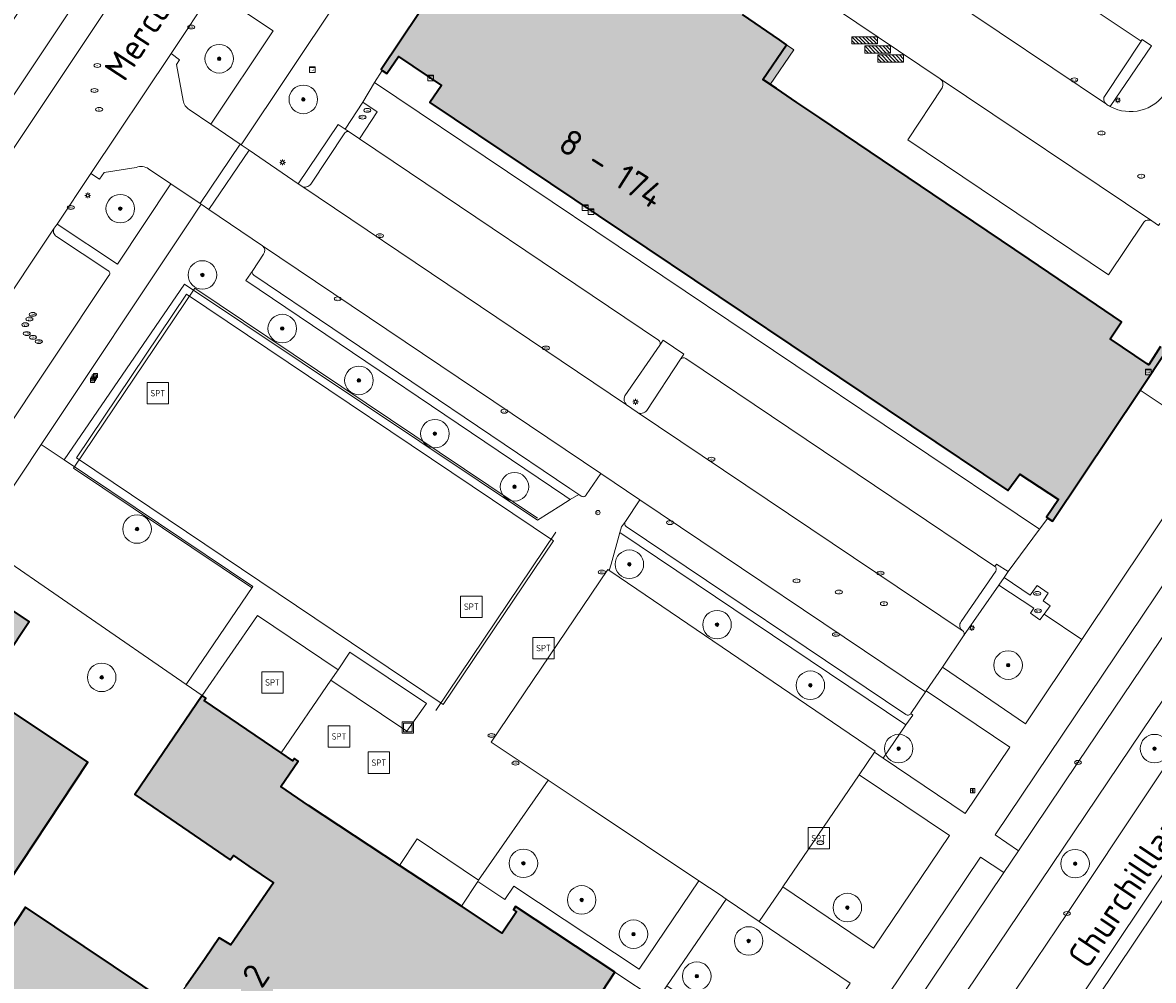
# Model space of a CAD drawing. Header units: metres. Extents: x 125349 to 128236, y 501602 to 503797.
# Tile 294 of 656: x 126323 to 126402, y 502109 to 502177. Entities that reach past the tile are written whole.
import ezdxf
from ezdxf.enums import TextEntityAlignment as Align

# ---------------------------------------------------------------- set-up
doc = ezdxf.new("R2010")
doc.units = ezdxf.units.M
doc.layers.get('0').update_dxf_attribs({"linetype": 'CONTINUOUS'})
for name, color, linetype, lineweight in [('B-WE-GR-BEPLANTING_CULTUUR_BODEMBEDEKKER-GV', 90, 'CONTINUOUS', 18), ('B-WE-GR-BEPLANTING_CULTUUR_BOSPLANTSOEN-GV', 90, 'CONTINUOUS', 18), ('B-WE-GR-BEPLANTING_CULTUUR_HEESTERS-GV', 90, 'CONTINUOUS', 18), ('B-WE-GR-BOOM-S-500', 90, 'CONTINUOUS', 18), ('B-WE-GR-GROENVOORZIENING-GV', 80, 'CONTINUOUS', 18), ('B-WE-IE-MEUBILAIR-S', 7, 'CONTINUOUS', 18), ('B-WE-IE-MEUBILAIR_WEGMEUBILAIR-S', 7, 'CONTINUOUS', 18), ('B-WE-IE-MEUBILAIR_WEGMEUBILAIR_AFVALBAK-S', 7, 'CONTINUOUS', 18), ('B-WE-IE-TERREINAFSCHEIDING_KUNSTMATIG_HEKWERK-G', 20, 'IE-TERREINAFSCHEIDING_KUNSTMATIG-SO', 18), ('B-WE-OG-BEBOUWING-GV', 7, 'CONTINUOUS', 35), ('B-WE-OG-BEBOUWING-T18', 10, 'CONTINUOUS', 18), ('B-WE-OG-BEBOUWING_LUIFEL-GV', 7, 'CONTINUOUS', 18), ('B-WE-OG-TERREIN_ERF-GV', 7, 'CONTINUOUS', 18), ('B-WE-OG-TOPOGRAFIE-T18', 10, 'CONTINUOUS', 18), ('B-WE-VH-GESLOTENVERHARDING-GV', 10, 'CONTINUOUS', 18), ('B-WE-VH-GESLOTENVERHARDING_ASFALT-GV', 10, 'CONTINUOUS', 18), ('B-WE-VH-GESLOTENVERHARDING_KUNSTSTOF-GV', 10, 'CONTINUOUS', 18), ('B-WE-VH-OPENVERHARDING-GV', 90, 'CONTINUOUS', 18), ('B-WE-VH-OPENVERHARDING_BETONSTRAATSTEEN-GV', 90, 'CONTINUOUS', 18), ('B-WE-VH-OPENVERHARDING_SIERBESTRATING-GV', 90, 'CONTINUOUS', 18), ('B-WE-VH-OPENVERHARDING_TEGEL-GV', 90, 'CONTINUOUS', 18)]:
    doc.layers.add(name, color=color, linetype=linetype, lineweight=lineweight)
doc.layers.add('B-WE-OG-BEBOUWING-V', color=7, linetype='CONTINUOUS', lineweight=18, true_color=0xcc646e)
doc.layers.add('B-WE-OG-BEBOUWING_LUIFEL-V', color=7, linetype='CONTINUOUS', lineweight=18, true_color=0xcc646e)
doc.styles.add('NLCS-ISO', font='NLCS-ISO.ttf')
doc.styles.add('NLCS-ISO-M1000-T18', font='NLCS-ISO.ttf', dxfattribs={"height": 1.8})
doc.linetypes.add('IE-TERREINAFSCHEIDING_KUNSTMATIG-SO', pattern='A,4,[82,NLCS.SHX,S=0.75,R=90,X=0,Y=0],4,-2', length=10)

# ---------------------------------------------------------------- blocks, each defined once
blk = doc.blocks.new('SIE-WEG_AFVALBAK-SO')
at = {"color": 0, "linetype": 'ByBlock', "lineweight": 18}
for points in [[(-2, -2), (2, -2), (2, 2), (-2, 2)], [(-1.5, -1.5), (1.5, -1.5), (1.5, 1.5), (-1.5, 1.5)]]:
    blk.add_lwpolyline(points, close=True, dxfattribs=at)
blk = doc.blocks.new('SIE-MEUBILAIR_BORD_LOCATIEPAAL-SO')
blk.add_lwpolyline([(-0.75, -0.75), (0.75, -0.75), (0.75, 0.75), (-0.75, 0.75)], close=True)
at = {"style": 'NLCS-ISO'}
blk.add_text('lp', height=0.75, dxfattribs=at).set_placement((0.01, 0.12), align=Align.MIDDLE_CENTER)
blk = doc.blocks.new('SIE-MEUBILAIR_BORD_INFORMATIE-SO')
h = blk.add_hatch(color=256)
h.dxf.hatch_style = 1
h.paths.add_polyline_path([(0.13, 0.2), (-0.33, 0.2), (-0.33, 0.08), (-0.13, 0.08), (-0.13, -0.65), (0.13, -0.65)])
h = blk.add_hatch(color=256)
h.dxf.hatch_style = 1
edge = h.paths.add_edge_path()
edge.add_arc((0, 0.5), 0.149, 0, 360)
for points in [[(-0.75, -0.75), (0.75, -0.75), (0.75, 0.75), (-0.75, 0.75)], [(0.13, 0.2), (-0.33, 0.2), (-0.33, 0.08), (-0.13, 0.08), (-0.13, -0.65), (0.13, -0.65)]]:
    blk.add_lwpolyline(points, close=True)
blk.add_circle((0, 0.5), 0.149)
blk = doc.blocks.new('SIE-MEUBILAIR_KAST_CAI-SO')
for points in [[(-1, 1), (1, 1), (1, 0.84), (-1, 0.84)], [(-1, 0.76), (1, 0.76), (1, -1), (-1, -1)]]:
    blk.add_lwpolyline(points, close=True)
at = {"style": 'NLCS-ISO'}
blk.add_text('cai', height=0.75, dxfattribs=at).set_placement((0, 0), align=Align.MIDDLE_CENTER)
blk = doc.blocks.new('SIE-MEUBILAIR_PAAL_LICHTMAST-SO')
for points in [[(-0.62, 0), (-1, 0)], [(-0.71, 0.71), (-0.44, 0.44)], [(0, 1), (0, 0.62)], [(0.44, 0.44), (0.71, 0.71)], [(1, 0), (0.62, 0)], [(-0.71, -0.71), (-0.44, -0.44)], [(0, -0.62), (0, -1)], [(0.44, -0.44), (0.71, -0.71)]]:
    blk.add_lwpolyline(points)
blk.add_circle((0, 0), 0.5)
blk = doc.blocks.new('SIE-MEUBILAIR_PAAL_AFSLUITPAAL-SO')
blk.add_circle((0, 0), 0.75)
at = {"style": 'NLCS-ISO'}
blk.add_text('af', height=0.75, dxfattribs=at).set_placement((0, 0.05), align=Align.MIDDLE_CENTER)
blk = doc.blocks.new('SIE-MEUBILAIR_PUT_KOLK-SO')
blk.add_ellipse((0, 0), major_axis=(1.25, 0), ratio=0.54)
at = {"style": 'NLCS-ISO'}
blk.add_text('klk', height=0.75, dxfattribs=at).set_placement((0.03, 0), align=Align.MIDDLE_CENTER)
blk = doc.blocks.new('SIE-MEUBILAIR_PUT_GASPUT-SO')
blk.add_ellipse((0, 0), major_axis=(1.25, 0), ratio=0.54)
at = {"style": 'NLCS-ISO'}
blk.add_text('gas ', height=0.75, dxfattribs=at).set_placement((0.53, 0.16), align=Align.MIDDLE_CENTER)
blk = doc.blocks.new('SIE-MEUBILAIR_PUT_BRANDSTOFPUT-SO')
blk.add_ellipse((0, 0), major_axis=(1.25, 0), ratio=0.54)
at = {"style": 'NLCS-ISO'}
blk.add_text('brs', height=0.75, dxfattribs=at).set_placement((0.03, 0), align=Align.MIDDLE_CENTER)
blk = doc.blocks.new('SIE-MEUBILAIR_PUT_RIOOLPUT-SO')
blk.add_ellipse((0, 0), major_axis=(1.25, 0), ratio=0.54)
at = {"style": 'NLCS-ISO'}
blk.add_text('ri', height=0.75, dxfattribs=at).set_placement((-0.04, 0.07), align=Align.MIDDLE_CENTER)
blk = doc.blocks.new('SIE-MEUBILAIR_PUT_DRAINAGEPUT-SO')
blk.add_ellipse((0, 0), major_axis=(1.25, 0), ratio=0.54)
at = {"style": 'NLCS-ISO'}
blk.add_text('dr', height=0.75, dxfattribs=at).set_placement((0.03, 0), align=Align.MIDDLE_CENTER)
blk = doc.blocks.new('SIE-WEG_FIETSREK-SO')
for p, q in [((-4.5, 1.25), (-2, -1.25)), ((-4.5, 0), (-3.25, -1.25)), ((-3.25, 1.25), (-0.75, -1.25)), ((-2, 1.25), (0.5, -1.25)), ((-0.75, 1.25), (1.75, -1.25)), ((0.5, 1.25), (3, -1.25)), ((1.76, 1.25), (4.26, -1.25)), ((3.01, 1.25), (4.5, -0.24)), ((4.26, 1.25), (4.5, 1.01))]:
    blk.add_line(p, q)
at = {"flags": 128}
blk.add_lwpolyline([(4.51, -1.25), (-4.51, -1.25), (-4.51, 1.25), (4.51, 1.25), (4.51, -1.25)], close=True, dxfattribs=at)
blk = doc.blocks.new('SIE-WEG_SPEELTOESTEL-SO')
at = {"flags": 128}
blk.add_lwpolyline([(-3.75, -3.75), (3.75, -3.75), (3.75, 3.75), (-3.75, 3.75)], close=True, dxfattribs=at)
at = {"style": 'NLCS-ISO'}
blk.add_text('SPT', height=2.25, dxfattribs=at).set_placement((0, 0), align=Align.MIDDLE_CENTER)
blk = doc.blocks.new('SGR-BOOM_01-SO')
at = {"linetype": 'ByBlock', "lineweight": 18}
h = blk.add_hatch(color=0, dxfattribs=at)
h.dxf.hatch_style = 1
edge = h.paths.add_edge_path()
edge.add_arc((0, 0), 0.25, 0, 360)
at = {"color": 0, "linetype": 'ByBlock', "lineweight": 18}
for radius in [2, 0.25]:
    blk.add_circle((0, 0), radius, dxfattribs=at)

msp = doc.modelspace()

# ---------------------------------------------------------------- hatches: boundary and pattern name
at = {"layer": 'B-WE-OG-BEBOUWING-V'}
for points in [[(126348.39, 502173.071), (126349.193, 502174.269), (126352.21, 502172.245), (126351.407, 502171.047), (126391.926, 502143.841), (126392.779, 502144.989), (126395.484, 502143.223), (126394.641, 502141.963), (126394.722, 502141.909), (126395.052, 502141.688), (126401.197, 502150.871), (126403.054, 502153.648), (126402.755, 502153.854), (126402.643, 502153.931), (126401.809, 502152.662), (126401.701, 502152.717), (126399.106, 502154.474), (126399.909, 502155.672), (126398.139, 502156.867), (126393.42, 502160.053), (126390.478, 502162.04), (126386.659, 502164.618), (126378.735, 502169.968), (126377.13, 502171.052), (126375.7, 502172.018), (126374.753, 502172.657), (126376.42, 502175.092), (126375.918, 502175.434), (126373.316, 502177.208), (126372.824, 502177.543), (126373.477, 502178.541), (126370.583, 502180.448), (126370.45, 502180.536), (126369.784, 502179.548), (126369.238, 502179.916), (126363.977, 502183.468), (126362.239, 502180.906), (126361.464, 502181.424), (126360.212, 502182.261), (126359.44, 502182.777), (126358.587, 502181.579), (126355.643, 502183.637), (126355.546, 502183.702), (126356.409, 502185.028), (126356.222, 502185.15), (126355.99, 502185.301), (126347.978, 502173.347), (126348.063, 502173.29)], [(126318.391, 502137.902), (126302.019, 502113.264), (126316.867, 502103.604), (126320.05, 502108.355), (126312.647, 502113.315), (126315.911, 502118.229), (126320.867, 502114.938), (126327.411, 502124.792), (126320.004, 502129.717), (126323.297, 502134.648)], [(126340.972, 502125.443), (126335.585, 502129.115), (126335.703, 502129.289), (126335.439, 502129.469), (126330.712, 502122.535), (126337.408, 502117.945), (126337.629, 502118.247), (126338.703, 502117.515), (126340.447, 502116.326), (126337.438, 502111.979), (126336.639, 502112.481), (126335.635, 502111.034), (126334.28, 502109.087), (126333.326, 502107.74), (126323.046, 502114.642), (126319.29, 502108.944), (126320.748, 502107.958), (126317.111, 502102.46), (126317.083, 502102.418), (126331.633, 502092.743), (126332.687, 502094.29), (126345.362, 502085.757), (126349.73, 502092.297), (126347.984, 502093.451), (126352.101, 502099.391), (126355.793, 502096.977), (126364.365, 502110.085), (126357.416, 502114.677), (126357.263, 502114.45), (126357.487, 502114.299), (126356.481, 502112.807), (126353.618, 502114.694), (126349.275, 502117.556), (126342.884, 502121.767), (126340.951, 502123.085), (126342.173, 502124.878), (126341.909, 502125.059), (126341.79, 502124.885)]]:
    msp.add_hatch(color=256, dxfattribs=at).paths.add_polyline_path(points)
at = {"layer": 'B-WE-OG-BEBOUWING_LUIFEL-V'}
msp.add_hatch(color=256, dxfattribs=at).paths.add_polyline_path([(126376.42, 502175.092), (126374.753, 502172.657), (126375.266, 502172.311), (126376.92, 502174.732)])

# ---------------------------------------------------------------- linework, layer by layer
at = {"layer": 'B-WE-GR-BEPLANTING_CULTUUR_BODEMBEDEKKER-GV', "flags": 128}
for points in [[(126335.9, 502163.55), (126335.373, 502163.907), (126334.367, 502162.397), (126324.156, 502147.076), (126325.77, 502145.991), (126334.189, 502158.3), (126358.946, 502141.773), (126360.584, 502142.792), (126361.245, 502143.203), (126360.865, 502143.459), (126338.489, 502158.57), (126338.99, 502159.278)], [(126339.675, 502160.99), (126335.9, 502163.55)], [(126338.99, 502159.278), (126339.743, 502160.406)]]:
    msp.add_lwpolyline(points, dxfattribs=at)
at = {"layer": 'B-WE-GR-BEPLANTING_CULTUUR_BODEMBEDEKKER-GV'}
msp.add_lwpolyline([(126339.743, 502160.406, 0.400834), (126339.675, 502160.99)], format="xyb", dxfattribs=at)
at = {"layer": 'B-WE-GR-BEPLANTING_CULTUUR_BODEMBEDEKKER-GV', "flags": 128}
for points in [[(126334.319, 502130.24), (126338.993, 502137.101), (126325.77, 502145.991), (126324.156, 502147.076), (126319.657, 502140.326)], [(126383.178, 502125.083), (126388.926, 502121.195), (126392.057, 502125.853), (126386.212, 502129.804), (126386.162, 502129.731), (126385.122, 502128.207), (126385.261, 502128.103), (126384.783, 502127.41)]]:
    msp.add_lwpolyline(points, close=True, dxfattribs=at)
at = {"layer": 'B-WE-GR-BEPLANTING_CULTUUR_BOSPLANTSOEN-GV', "flags": 128}
for points in [[(126348.063, 502173.29), (126347.978, 502173.347), (126355.99, 502185.301), (126356.222, 502185.15), (126358.306, 502188.2), (126358.819, 502188.952), (126358.137, 502189.413), (126354.168, 502192.094), (126351.771, 502188.463), (126338.171, 502168.071), (126338.722, 502167.696), (126342.17, 502165.35), (126344.965, 502169.501), (126345.468, 502169.173), (126346.699, 502171.063), (126347.52, 502172.452)], [(126394.722, 502141.909), (126394.155, 502141.14), (126391.957, 502138.16), (126391.664, 502137.736), (126393.502, 502136.506), (126393.981, 502137.194), (126394.757, 502136.641), (126394.405, 502136.118), (126394.908, 502135.758), (126394.474, 502135.175), (126397.127, 502133.401), (126406.475, 502147.379), (126401.197, 502150.871), (126395.052, 502141.688)]]:
    msp.add_lwpolyline(points, close=True, dxfattribs=at)
at = {"layer": 'B-WE-GR-BEPLANTING_CULTUUR_HEESTERS-GV', "flags": 128}
for points in [[(126447.95, 502200.691), (126434.624, 502180.755), (126415.464, 502147.949), (126393.456, 502115.263), (126360.377, 502066.195), (126362.783, 502064.57), (126363.826, 502066.148), (126380.158, 502090.545), (126396.08, 502114.188), (126407.456, 502131.249), (126417.577, 502146.526), (126418.203, 502147.588), (126426.492, 502161.868), (126434.263, 502175.289), (126436.4, 502178.944), (126443.244, 502189.206), (126451.857, 502202.045), (126453.235, 502204.095), (126450.874, 502205.702)], [(126407.708, 502178.781), (126405.108, 502180.151), (126399.131, 502181.833), (126396.096, 502181.983), (126393.977, 502180.238), (126401.277, 502175.345), (126401.353, 502175.463), (126401.998, 502175.012), (126399.105, 502170.762)], [(126330.809, 502166.499), (126328.561, 502166.146), (126328.242, 502165.681), (126327.63, 502166.064), (126325.258, 502162.52)], [(126333.24, 502165.354), (126331.679, 502166.401)], [(126325.258, 502162.52), (126329.507, 502159.707), (126333.24, 502165.354)], [(126391.654, 502117.061), (126390.009, 502118.132), (126362.742, 502077.53), (126359.921, 502071.095)], [(126360.328, 502070.465), (126363.861, 502075.715), (126374.541, 502091.657), (126385.566, 502108.014), (126391.654, 502117.061)]]:
    msp.add_lwpolyline(points, dxfattribs=at)
for points in [[(126348.39, 502173.071), (126348.063, 502173.29), (126347.52, 502172.452), (126394.155, 502141.14), (126394.722, 502141.909), (126394.641, 502141.963), (126395.484, 502143.223), (126392.779, 502144.989), (126391.926, 502143.841), (126351.407, 502171.047), (126352.21, 502172.245), (126349.193, 502174.269)], [(126414.274, 502150.853), (126412.657, 502151.851), (126391.05, 502119.698), (126392.68, 502118.586), (126396.847, 502124.779), (126407.697, 502140.872), (126413.366, 502149.3)], [(126383.178, 502125.083), (126384.783, 502127.41), (126364.718, 502140.891), (126364.104, 502138.667), (126363.979, 502138.231), (126363.983, 502138.228), (126364.081, 502138.161), (126382.624, 502125.564), (126382.574, 502125.491)], [(126394.474, 502135.175), (126394.18, 502134.781), (126393.516, 502135.245), (126393.742, 502135.598), (126391.296, 502137.205), (126388.831, 502133.644), (126387.336, 502131.453), (126393.171, 502127.486), (126397.127, 502133.401)], [(126344.96, 502131.269), (126344.464, 502130.548), (126349.794, 502126.973), (126351.176, 502128.92), (126345.791, 502132.515)], [(126376.152, 502116.065), (126382.503, 502111.745), (126387.837, 502119.657), (126381.5, 502123.914)], [(126368.019, 502109.112), (126372.421, 502106.18), (126371.561, 502104.932), (126372.568, 502106.387), (126376.962, 502103.469), (126380.879, 502109.309), (126374.49, 502113.634), (126372.172, 502115.202)]]:
    msp.add_lwpolyline(points, close=True, dxfattribs=at)
at = {"layer": 'B-WE-GR-BEPLANTING_CULTUUR_HEESTERS-GV'}
for points in [[(126399.105, 502170.762, 0.390423), (126403.011, 502171.761)], [(126331.679, 502166.401, 0.223007), (126330.809, 502166.499)]]:
    msp.add_lwpolyline(points, format="xyb", dxfattribs=at)
at = {"layer": 'B-WE-GR-GROENVOORZIENING-GV', "flags": 128}
for points in [[(126336.05, 502169.514), (126340.414, 502176.07), (126336.181, 502178.887), (126333.262, 502174.476)], [(126333.262, 502174.476), (126333.842, 502174.036), (126333.641, 502173.713), (126334.107, 502171.179)], [(126394.155, 502141.14), (126347.52, 502172.452), (126346.699, 502171.063), (126347.695, 502170.392), (126346.466, 502168.507)], [(126334.53, 502170.548), (126336.05, 502169.514)], [(126346.466, 502168.507), (126367.433, 502154.387)], [(126367.519, 502154.026), (126367.764, 502154.371), (126369.213, 502153.402), (126368.979, 502153.043)], [(126369.352, 502153.104), (126391.017, 502138.525), (126391.14, 502138.685), (126391.957, 502138.16), (126394.155, 502141.14)]]:
    msp.add_lwpolyline(points, dxfattribs=at)
at = {"layer": 'B-WE-GR-GROENVOORZIENING-GV'}
for points in [[(126334.107, 502171.179, 0.220153), (126334.53, 502170.548)], [(126367.433, 502154.387, -0.387592), (126367.519, 502154.026)], [(126368.979, 502153.043, -0.372769), (126369.352, 502153.104)]]:
    msp.add_lwpolyline(points, format="xyb", dxfattribs=at)
at = {"layer": 'B-WE-GR-GROENVOORZIENING-GV', "flags": 128}
for points in [[(126402.755, 502153.854), (126403.054, 502153.648), (126401.197, 502150.871), (126406.475, 502147.379), (126410.452, 502153.326), (126404.919, 502156.987)], [(126354.812, 502116.52), (126354.754, 502116.436), (126356.665, 502115.173), (126357.299, 502116.113), (126366.077, 502110.289), (126370.257, 502116.484), (126362.714, 502121.515), (126359.698, 502123.537)]]:
    msp.add_lwpolyline(points, close=True, dxfattribs=at)
at = {"layer": 'B-WE-IE-TERREINAFSCHEIDING_KUNSTMATIG_HEKWERK-G', "flags": 128}
for points in [[(126326.418, 502145.418), (126334.923, 502158.024)], [(126334.923, 502158.024), (126358.939, 502141.909)], [(126338.891, 502137.04), (126326.418, 502145.418)], [(126360.237, 502140.923), (126351.809, 502128.425)]]:
    msp.add_lwpolyline(points, dxfattribs=at)
at = {"layer": 'B-WE-OG-BEBOUWING-GV', "flags": 128}
for points in [[(126355.99, 502185.301), (126347.978, 502173.347), (126348.063, 502173.29), (126348.39, 502173.071), (126349.193, 502174.269), (126352.21, 502172.245), (126351.407, 502171.047), (126391.926, 502143.841), (126392.779, 502144.989), (126395.484, 502143.223), (126394.641, 502141.963), (126394.722, 502141.909), (126395.052, 502141.688), (126401.197, 502150.871), (126403.054, 502153.648)], [(126402.643, 502153.931), (126401.809, 502152.662), (126401.701, 502152.717), (126399.106, 502154.474), (126399.909, 502155.672), (126398.139, 502156.867), (126393.42, 502160.053), (126390.478, 502162.04), (126386.659, 502164.618), (126378.735, 502169.968), (126377.13, 502171.052), (126375.7, 502172.018), (126374.753, 502172.657), (126376.42, 502175.092), (126375.918, 502175.434), (126373.316, 502177.208)], [(126355.793, 502096.977), (126364.365, 502110.085), (126357.416, 502114.677), (126357.263, 502114.45), (126357.487, 502114.299), (126356.481, 502112.807), (126353.618, 502114.694), (126349.275, 502117.556), (126342.884, 502121.767), (126340.951, 502123.085), (126342.173, 502124.878), (126341.909, 502125.059), (126341.79, 502124.885), (126340.972, 502125.443), (126335.585, 502129.115), (126335.703, 502129.289), (126335.439, 502129.469), (126330.712, 502122.535), (126337.408, 502117.945), (126337.629, 502118.247), (126338.703, 502117.515), (126340.447, 502116.326), (126337.438, 502111.979), (126336.639, 502112.481), (126335.635, 502111.034), (126334.28, 502109.087)], [(126333.326, 502107.74), (126323.046, 502114.642), (126319.29, 502108.944)]]:
    msp.add_lwpolyline(points, dxfattribs=at)
msp.add_lwpolyline([(126318.391, 502137.902), (126302.019, 502113.264), (126316.867, 502103.604), (126320.05, 502108.355), (126312.647, 502113.315), (126315.911, 502118.229), (126320.867, 502114.938), (126327.411, 502124.792), (126320.004, 502129.717), (126323.297, 502134.648)], close=True, dxfattribs=at)
at = {"layer": 'B-WE-OG-BEBOUWING_LUIFEL-GV', "flags": 128}
msp.add_lwpolyline([(126376.42, 502175.092), (126374.753, 502172.657), (126375.266, 502172.311), (126376.92, 502174.732)], close=True, dxfattribs=at)
at = {"layer": 'B-WE-OG-TERREIN_ERF-GV', "flags": 128}
for points in [[(126317.111, 502102.46), (126320.748, 502107.958), (126319.29, 502108.944), (126323.046, 502114.642), (126333.326, 502107.74), (126334.28, 502109.087), (126335.635, 502111.034), (126336.639, 502112.481), (126337.438, 502111.979), (126340.447, 502116.326), (126338.703, 502117.515), (126337.629, 502118.247), (126337.408, 502117.945), (126330.712, 502122.535), (126335.439, 502129.469), (126334.319, 502130.24), (126319.657, 502140.326), (126319.322, 502140.557), (126301.103, 502113.137), (126301.353, 502112.97)], [(126318.391, 502137.902), (126323.297, 502134.648), (126320.004, 502129.717), (126327.411, 502124.792), (126320.867, 502114.938), (126315.911, 502118.229), (126312.647, 502113.315), (126320.05, 502108.355), (126316.867, 502103.604), (126302.019, 502113.264)], [(126330.485, 502090.472), (126348.894, 502077.867), (126351.632, 502075.992), (126371.561, 502104.932), (126372.421, 502106.18), (126368.019, 502109.112), (126367.341, 502108.118), (126364.365, 502110.085), (126355.793, 502096.977), (126352.101, 502099.391), (126347.984, 502093.451), (126349.73, 502092.297), (126345.362, 502085.757), (126332.687, 502094.29), (126331.633, 502092.743)]]:
    msp.add_lwpolyline(points, close=True, dxfattribs=at)
at = {"layer": 'B-WE-VH-GESLOTENVERHARDING-GV', "flags": 128}
msp.add_lwpolyline([(126344.464, 502130.548), (126344.96, 502131.269), (126339.324, 502135.069), (126335.439, 502129.469), (126335.703, 502129.289), (126335.585, 502129.115), (126340.972, 502125.443)], close=True, dxfattribs=at)
at = {"layer": 'B-WE-VH-GESLOTENVERHARDING_ASFALT-GV', "flags": 128}
for points in [[(126456.108, 502208.371), (126453.235, 502204.095), (126451.857, 502202.045), (126443.244, 502189.206), (126436.4, 502178.944), (126434.263, 502175.289), (126426.492, 502161.868), (126418.203, 502147.588), (126417.577, 502146.526), (126407.456, 502131.249), (126396.08, 502114.188), (126380.158, 502090.545), (126363.826, 502066.148), (126362.783, 502064.57), (126360.263, 502060.76), (126358.691, 502058.382), (126354.437, 502051.953)], [(126466.214, 502202.185), (126465.331, 502202.407), (126464.815, 502202.564), (126464.464, 502202.677), (126464.339, 502202.721), (126463.85, 502202.898), (126463.654, 502202.973), (126463.317, 502203.111), (126462.893, 502203.297), (126462.839, 502203.319), (126462.356, 502203.53), (126462.043, 502203.706), (126461.817, 502203.378), (126459.465, 502199.889), (126442.717, 502174.96), (126436.018, 502165.02), (126435.73, 502164.592), (126414.421, 502132.972), (126406.277, 502120.33), (126384.69, 502088.125)], [(126446.408, 502202.896), (126438.917, 502191.694), (126432.544, 502182.125), (126427.727, 502173.888), (126426.975, 502172.599), (126418.096, 502157.388), (126415.754, 502153.383), (126414.274, 502150.853), (126413.366, 502149.3), (126407.697, 502140.872), (126396.847, 502124.779), (126392.68, 502118.586)], [(126393.456, 502115.263), (126415.464, 502147.949), (126434.624, 502180.755), (126447.95, 502200.691)], [(126420.316, 502143.376), (126414.145, 502134.27), (126413.571, 502133.428), (126405.403, 502120.848), (126391.462, 502100.009), (126371.266, 502070.095), (126365.78, 502062.421), (126367.392, 502061.263), (126367.662, 502061.677), (126371.176, 502067.868), (126384.69, 502088.125), (126406.277, 502120.33), (126414.421, 502132.972), (126435.73, 502164.592), (126433.517, 502166.045)], [(126365.78, 502062.421), (126371.266, 502070.095), (126391.462, 502100.009), (126405.403, 502120.848), (126413.571, 502133.428), (126414.145, 502134.27), (126420.316, 502143.376)], [(126392.68, 502118.586), (126391.654, 502117.061), (126385.566, 502108.014), (126374.541, 502091.657), (126363.861, 502075.715), (126360.328, 502070.465), (126356.477, 502064.742), (126352.558, 502054.007), (126345.431, 502043.245), (126347.685, 502041.749), (126354.437, 502051.953)], [(126358.306, 502063.123), (126360.377, 502066.195), (126393.456, 502115.263)]]:
    msp.add_lwpolyline(points, dxfattribs=at)
msp.add_lwpolyline([(126363.979, 502138.231), (126363.87, 502138.304), (126355.7, 502126.203), (126359.557, 502123.632), (126359.57, 502123.623), (126359.698, 502123.537), (126362.714, 502121.515), (126370.257, 502116.484), (126371.746, 502115.491), (126372.172, 502115.202), (126374.49, 502113.634), (126376.072, 502115.947), (126376.152, 502116.065), (126381.5, 502123.914), (126382.574, 502125.491), (126382.624, 502125.564), (126364.081, 502138.161), (126363.983, 502138.228)], close=True, dxfattribs=at)
at = {"layer": 'B-WE-VH-GESLOTENVERHARDING_KUNSTSTOF-GV', "flags": 128}
msp.add_lwpolyline([(126352.344, 502128.849), (126360.067, 502140.322), (126334.339, 502157.606), (126326.628, 502146.136)], close=True, dxfattribs=at)
at = {"layer": 'B-WE-VH-OPENVERHARDING-GV', "flags": 128}
for points in [[(126296.213, 502128.898), (126296.744, 502129.722), (126296.923, 502130), (126296.295, 502132.761), (126302.332, 502141.782), (126305.173, 502142.29), (126307.735, 502146.148), (126307.125, 502148.961), (126346.732, 502208.364), (126349.576, 502208.871), (126352.955, 502213.937), (126353.604, 502214.91), (126349.351, 502217.555), (126343.348, 502208.565), (126303.24, 502148.501), (126302.415, 502147.234), (126298.395, 502141.083), (126298.479, 502141.006), (126291.68, 502130.865), (126295.817, 502128.453)], [(126369.477, 502206.303), (126359.47, 502191.345), (126387.195, 502172.704), (126402.028, 502162.739)], [(126336.34, 502179.128), (126336.181, 502178.887), (126340.414, 502176.07), (126336.05, 502169.514), (126338.092, 502168.125), (126338.171, 502168.071), (126351.771, 502188.463), (126354.168, 502192.094), (126358.137, 502189.413), (126359.43, 502191.291)], [(126387.195, 502172.704), (126359.47, 502191.345), (126359.43, 502191.291), (126358.137, 502189.413), (126358.819, 502188.952), (126358.306, 502188.2), (126356.222, 502185.15)], [(126398.839, 502170.924), (126380.022, 502183.559), (126379.524, 502183.914), (126368.671, 502191.19), (126368.444, 502191.345)], [(126380.022, 502183.559), (126398.839, 502170.924)], [(126398.742, 502171.545), (126401.277, 502175.345), (126393.977, 502180.238)], [(126373.316, 502177.208), (126375.918, 502175.434), (126376.42, 502175.092), (126374.753, 502172.657), (126375.7, 502172.018), (126377.13, 502171.052), (126378.735, 502169.968), (126386.659, 502164.618), (126390.478, 502162.04), (126393.42, 502160.053), (126398.139, 502156.867), (126399.909, 502155.672), (126399.106, 502154.474), (126401.701, 502152.717), (126401.809, 502152.662), (126402.643, 502153.931)], [(126401.277, 502175.345), (126398.742, 502171.545)], [(126399.105, 502170.762), (126401.998, 502175.012), (126401.353, 502175.463), (126401.277, 502175.345)], [(126402.028, 502162.739), (126387.195, 502172.704)], [(126387.317, 502172.074), (126384.924, 502168.436), (126398.996, 502158.974), (126401.414, 502162.592)], [(126345.468, 502169.173), (126344.965, 502169.501), (126342.17, 502165.35), (126342.414, 502165.184)], [(126345.746, 502168.992), (126345.468, 502169.173)], [(126343.046, 502165.329), (126345.438, 502168.91)], [(126388.737, 502134.027), (126365.935, 502149.329), (126365.197, 502149.842), (126342.414, 502165.184), (126342.17, 502165.35), (126338.722, 502167.696), (126335.9, 502163.55), (126339.675, 502160.99), (126363.396, 502145.03), (126366.126, 502143.183), (126386.162, 502129.731), (126386.212, 502129.804)], [(126335.286, 502163.967), (126333.24, 502165.354), (126329.507, 502159.707), (126325.258, 502162.52), (126325.068, 502162.236)], [(126290.256, 502110.385), (126291.692, 502109.644), (126300.538, 502112.071), (126300.684, 502111.964), (126301.325, 502112.928), (126301.353, 502112.97), (126301.103, 502113.137), (126319.322, 502140.557), (126319.657, 502140.326), (126324.156, 502147.076), (126334.367, 502162.397), (126335.373, 502163.907), (126335.286, 502163.967)], [(126402.596, 502162.568), (126402.488, 502162.417), (126402.028, 502162.739)], [(126325.068, 502162.236), (126316.489, 502149.391)], [(126325.218, 502161.648), (126328.824, 502159.258)], [(126328.891, 502158.913), (126321.059, 502147.182)], [(126338.99, 502159.278), (126338.489, 502158.57), (126360.865, 502143.459), (126361.245, 502143.203)], [(126361.223, 502143.986), (126339.053, 502158.931)], [(126367.519, 502154.026), (126365.081, 502150.475)], [(126366.604, 502149.462), (126368.979, 502153.043), (126369.213, 502153.402), (126367.764, 502154.371), (126367.519, 502154.026)], [(126359.921, 502071.095), (126362.742, 502077.53), (126390.009, 502118.132), (126391.654, 502117.061), (126392.68, 502118.586), (126391.05, 502119.698), (126412.657, 502151.851), (126414.274, 502150.853), (126415.754, 502153.383)], [(126365.197, 502149.842), (126365.935, 502149.329)], [(126406.475, 502147.379), (126397.127, 502133.401), (126393.171, 502127.486), (126387.336, 502131.453), (126386.212, 502129.804), (126392.057, 502125.853), (126388.926, 502121.195), (126383.178, 502125.083), (126382.574, 502125.491), (126381.5, 502123.914), (126387.837, 502119.657), (126382.503, 502111.745), (126376.152, 502116.065), (126376.072, 502115.947), (126374.49, 502113.634), (126380.879, 502109.309)], [(126361.245, 502143.203), (126361.837, 502143.572), (126361.223, 502143.986)], [(126365.118, 502141.669), (126364.828, 502141.288), (126364.718, 502140.891), (126384.783, 502127.41), (126385.261, 502128.103), (126385.122, 502128.207)], [(126384.78, 502128.147), (126365.156, 502141.321)], [(126391.075, 502138.189), (126388.645, 502134.65)], [(126391.664, 502137.736), (126391.957, 502138.16), (126391.14, 502138.685), (126391.017, 502138.525)], [(126388.831, 502133.644), (126391.296, 502137.205), (126391.664, 502137.736)], [(126386.212, 502129.804), (126387.336, 502131.453), (126388.831, 502133.644)]]:
    msp.add_lwpolyline(points, dxfattribs=at)
at = {"layer": 'B-WE-VH-OPENVERHARDING-GV'}
for points in [[(126387.317, 502172.074, 0.396703), (126387.195, 502172.704)], [(126398.839, 502170.924, -0.423491), (126398.742, 502171.545)], [(126403.011, 502171.761, -0.390423), (126399.105, 502170.762)], [(126399.105, 502170.762, -0.023134), (126398.839, 502170.924)], [(126345.438, 502168.91, -0.389652), (126345.746, 502168.992)], [(126342.414, 502165.184, 0.422725), (126343.046, 502165.329)], [(126402.028, 502162.739, 0.418741), (126401.414, 502162.592)], [(126325.068, 502162.236, 0.414866), (126325.218, 502161.648)], [(126328.824, 502159.258, -0.58259), (126328.891, 502158.913)], [(126339.053, 502158.931, -0.406037), (126338.99, 502159.278)], [(126365.081, 502150.475, 0.344126), (126365.197, 502149.842)], [(126365.935, 502149.329, 0.401956), (126366.604, 502149.462)], [(126365.156, 502141.321, -0.390543), (126365.118, 502141.669)], [(126391.017, 502138.525, -0.422364), (126391.075, 502138.189)], [(126388.645, 502134.65, 0.414335), (126388.737, 502134.027)], [(126388.831, 502133.644, 0.449563), (126388.737, 502134.027)], [(126385.122, 502128.207, -0.491491), (126384.78, 502128.147)]]:
    msp.add_lwpolyline(points, format="xyb", dxfattribs=at)
at = {"layer": 'B-WE-VH-OPENVERHARDING-GV', "flags": 128}
for points in [[(126345.468, 502169.173), (126345.746, 502168.992), (126346.466, 502168.507), (126347.695, 502170.392), (126346.699, 502171.063)], [(126391.664, 502137.736), (126391.296, 502137.205), (126393.742, 502135.598), (126393.516, 502135.245), (126394.18, 502134.781), (126394.474, 502135.175), (126394.908, 502135.758), (126394.405, 502136.118), (126394.757, 502136.641), (126393.981, 502137.194), (126393.502, 502136.506)]]:
    msp.add_lwpolyline(points, close=True, dxfattribs=at)
at = {"layer": 'B-WE-VH-OPENVERHARDING_BETONSTRAATSTEEN-GV', "flags": 128}
for points in [[(126316.141, 502148.873), (126316.489, 502149.391), (126325.068, 502162.236), (126325.258, 502162.52), (126327.63, 502166.064), (126333.262, 502174.476), (126336.181, 502178.887), (126336.34, 502179.128), (126347.583, 502195.943), (126352.618, 502203.502), (126357.165, 502210.317), (126357.337, 502210.581), (126357.541, 502210.892), (126352.955, 502213.937), (126349.576, 502208.871), (126307.735, 502146.148), (126305.173, 502142.29), (126296.923, 502130), (126296.744, 502129.722), (126301.346, 502126.678), (126302.531, 502128.446), (126302.664, 502128.645), (126305.888, 502133.511), (126306.219, 502134.011)], [(126307.735, 502146.148), (126349.576, 502208.871), (126346.732, 502208.364), (126307.125, 502148.961)], [(126338.722, 502167.696), (126338.171, 502168.071), (126338.092, 502168.125), (126335.286, 502163.967), (126335.373, 502163.907), (126335.9, 502163.55)]]:
    msp.add_lwpolyline(points, close=True, dxfattribs=at)
for points in [[(126333.262, 502174.476), (126327.63, 502166.064)], [(126334.107, 502171.179), (126333.641, 502173.713), (126333.842, 502174.036), (126333.262, 502174.476)], [(126336.05, 502169.514), (126334.53, 502170.548)], [(126331.679, 502166.401), (126333.24, 502165.354), (126335.286, 502163.967), (126338.092, 502168.125), (126336.05, 502169.514)], [(126367.433, 502154.387), (126346.466, 502168.507), (126345.746, 502168.992)], [(126345.438, 502168.91), (126343.046, 502165.329)], [(126327.63, 502166.064), (126328.242, 502165.681), (126328.561, 502166.146), (126330.809, 502166.499)], [(126342.414, 502165.184), (126365.197, 502149.842)], [(126339.743, 502160.406), (126338.99, 502159.278)], [(126362.361, 502143.534), (126363.396, 502145.03), (126339.675, 502160.99)], [(126339.053, 502158.931), (126361.223, 502143.986), (126361.837, 502143.572)], [(126365.081, 502150.475), (126367.519, 502154.026)], [(126391.017, 502138.525), (126369.352, 502153.104)], [(126368.979, 502153.043), (126366.604, 502149.462)], [(126365.935, 502149.329), (126388.737, 502134.027)], [(126361.837, 502143.572), (126362.011, 502143.455)], [(126386.162, 502129.731), (126366.126, 502143.183), (126365.118, 502141.669)], [(126365.156, 502141.321), (126384.78, 502128.147)], [(126388.645, 502134.65), (126391.075, 502138.189)], [(126385.122, 502128.207), (126386.162, 502129.731)]]:
    msp.add_lwpolyline(points, dxfattribs=at)
at = {"layer": 'B-WE-VH-OPENVERHARDING_BETONSTRAATSTEEN-GV'}
for points in [[(126334.53, 502170.548, -0.220153), (126334.107, 502171.179)], [(126345.746, 502168.992, 0.389652), (126345.438, 502168.91)], [(126330.809, 502166.499, -0.223007), (126331.679, 502166.401)], [(126343.046, 502165.329, -0.422725), (126342.414, 502165.184)], [(126339.675, 502160.99, -0.400834), (126339.743, 502160.406)], [(126338.99, 502159.278, 0.406037), (126339.053, 502158.931)], [(126367.519, 502154.026, 0.387592), (126367.433, 502154.387)], [(126369.352, 502153.104, 0.372769), (126368.979, 502153.043)], [(126365.197, 502149.842, -0.344126), (126365.081, 502150.475)], [(126366.604, 502149.462, -0.401956), (126365.935, 502149.329)], [(126362.011, 502143.455, 0.471895), (126362.361, 502143.534)], [(126365.118, 502141.669, 0.390543), (126365.156, 502141.321)], [(126391.075, 502138.189, 0.422364), (126391.017, 502138.525)], [(126388.737, 502134.027, -0.414335), (126388.645, 502134.65)], [(126384.78, 502128.147, 0.491491), (126385.122, 502128.207)]]:
    msp.add_lwpolyline(points, format="xyb", dxfattribs=at)
at = {"layer": 'B-WE-VH-OPENVERHARDING_SIERBESTRATING-GV', "flags": 128}
msp.add_lwpolyline([(126349.275, 502117.556), (126353.618, 502114.694), (126354.754, 502116.436), (126354.812, 502116.52), (126350.522, 502119.415)], close=True, dxfattribs=at)
at = {"layer": 'B-WE-VH-OPENVERHARDING_TEGEL-GV', "flags": 128}
for points in [[(126362.011, 502143.455), (126361.837, 502143.572), (126361.245, 502143.203), (126360.584, 502142.792), (126358.946, 502141.773), (126334.189, 502158.3), (126325.77, 502145.991), (126338.993, 502137.101), (126334.319, 502130.24), (126335.439, 502129.469), (126339.324, 502135.069), (126344.96, 502131.269), (126345.791, 502132.515), (126351.176, 502128.92), (126349.794, 502126.973), (126344.464, 502130.548), (126340.972, 502125.443), (126341.79, 502124.885), (126341.909, 502125.059), (126342.173, 502124.878), (126340.951, 502123.085), (126342.884, 502121.767), (126349.275, 502117.556), (126350.522, 502119.415), (126354.812, 502116.52), (126359.698, 502123.537), (126359.57, 502123.623), (126359.557, 502123.632), (126355.7, 502126.203), (126363.87, 502138.304), (126363.979, 502138.231), (126364.104, 502138.667), (126364.718, 502140.891), (126364.828, 502141.288), (126365.118, 502141.669), (126366.126, 502143.183), (126363.396, 502145.03)], [(126363.396, 502145.03), (126362.361, 502143.534)]]:
    msp.add_lwpolyline(points, dxfattribs=at)
for points in [[(126352.344, 502128.849), (126326.628, 502146.136), (126334.339, 502157.606), (126360.067, 502140.322)], [(126364.365, 502110.085), (126367.341, 502108.118), (126368.019, 502109.112), (126372.172, 502115.202), (126371.746, 502115.491), (126370.257, 502116.484), (126366.077, 502110.289), (126357.299, 502116.113), (126356.665, 502115.173), (126354.754, 502116.436), (126353.618, 502114.694), (126356.481, 502112.807), (126357.487, 502114.299), (126357.263, 502114.45), (126357.416, 502114.677)]]:
    msp.add_lwpolyline(points, close=True, dxfattribs=at)
at = {"layer": 'B-WE-VH-OPENVERHARDING_TEGEL-GV'}
msp.add_lwpolyline([(126362.361, 502143.534, -0.471895), (126362.011, 502143.455)], format="xyb", dxfattribs=at)

# ---------------------------------------------------------------- block references
at = {"layer": 'B-WE-GR-BOOM-S-500', "xscale": 0.5, "yscale": 0.5, "zscale": 0.5}
for p in [(126336.629, 502174.112), (126342.527, 502171.261), (126329.691, 502163.603), (126335.455, 502158.954), (126341.05, 502155.197), (126346.426, 502151.561), (126351.753, 502147.828), (126357.336, 502144.105), (126330.874, 502141.14), (126365.392, 502138.674), (126371.54, 502134.438), (126391.949, 502131.599), (126328.392, 502130.74), (126378.083, 502130.19), (126384.273, 502125.751), (126402.211, 502125.746), (126357.963, 502117.704), (126396.646, 502117.68), (126362.046, 502115.141), (126380.677, 502114.604), (126365.68, 502112.738), (126373.755, 502112.261), (126370.119, 502109.795)]:
    msp.add_blockref('SGR-BOOM_01-SO', p, dxfattribs=at)
at = {"layer": 'B-WE-IE-MEUBILAIR-S', "xscale": 0.2, "yscale": 0.2, "zscale": 0.2}
for name, p in [('SIE-MEUBILAIR_PUT_KOLK-SO', (126334.67, 502176.334)), ('SIE-MEUBILAIR_PUT_RIOOLPUT-SO', (126328.084, 502173.64)), ('SIE-MEUBILAIR_KAST_CAI-SO', (126343.153, 502173.348)), ('SIE-MEUBILAIR_KAST_CAI-SO', (126351.461, 502172.765)), ('SIE-MEUBILAIR_PUT_KOLK-SO', (126396.591, 502172.628)), ('SIE-MEUBILAIR_PUT_DRAINAGEPUT-SO', (126327.883, 502171.885)), ('SIE-MEUBILAIR_PAAL_LICHTMAST-SO', (126399.636, 502171.199)), ('SIE-MEUBILAIR_PUT_RIOOLPUT-SO', (126328.21, 502170.562)), ('SIE-MEUBILAIR_PUT_BRANDSTOFPUT-SO', (126347.015, 502170.497)), ('SIE-MEUBILAIR_PUT_BRANDSTOFPUT-SO', (126346.678, 502170.018)), ('SIE-MEUBILAIR_PUT_DRAINAGEPUT-SO', (126398.495, 502168.902)), ('SIE-MEUBILAIR_PAAL_LICHTMAST-SO', (126341.07, 502166.849)), ('SIE-MEUBILAIR_PUT_RIOOLPUT-SO', (126401.281, 502165.875)), ('SIE-MEUBILAIR_PAAL_LICHTMAST-SO', (126327.414, 502164.532)), ('SIE-MEUBILAIR_PUT_KOLK-SO', (126326.225, 502163.683)), ('SIE-MEUBILAIR_KAST_CAI-SO', (126362.292, 502163.672)), ('SIE-MEUBILAIR_KAST_CAI-SO', (126362.708, 502163.385)), ('SIE-MEUBILAIR_PUT_KOLK-SO', (126347.894, 502161.704)), ('SIE-MEUBILAIR_PUT_KOLK-SO', (126344.939, 502157.279)), ('SIE-MEUBILAIR_PUT_GASPUT-SO', (126323.559, 502156.189)), ('SIE-MEUBILAIR_PUT_GASPUT-SO', (126323.036, 502155.465)), ('SIE-MEUBILAIR_PUT_GASPUT-SO', (126323.321, 502155.864)), ('SIE-MEUBILAIR_PUT_GASPUT-SO', (126323.135, 502154.842)), ('SIE-MEUBILAIR_PUT_GASPUT-SO', (126323.577, 502154.581)), ('SIE-MEUBILAIR_PUT_GASPUT-SO', (126323.98, 502154.28)), ('SIE-MEUBILAIR_PUT_KOLK-SO', (126359.541, 502153.833)), ('SIE-MEUBILAIR_KAST_CAI-SO', (126401.785, 502152.153)), ('SIE-MEUBILAIR_BORD_LOCATIEPAAL-SO', (126327.746, 502151.561)), ('SIE-MEUBILAIR_BORD_LOCATIEPAAL-SO', (126327.798, 502151.673)), ('SIE-MEUBILAIR_BORD_LOCATIEPAAL-SO', (126327.88, 502151.792)), ('SIE-MEUBILAIR_BORD_LOCATIEPAAL-SO', (126327.957, 502151.904)), ('SIE-MEUBILAIR_PAAL_LICHTMAST-SO', (126365.826, 502150.06)), ('SIE-MEUBILAIR_PUT_KOLK-SO', (126356.624, 502149.4)), ('SIE-MEUBILAIR_PUT_KOLK-SO', (126371.144, 502146.034)), ('SIE-MEUBILAIR_PAAL_AFSLUITPAAL-SO', (126363.188, 502142.294)), ('SIE-MEUBILAIR_PUT_KOLK-SO', (126368.242, 502141.591)), ('SIE-MEUBILAIR_PUT_KOLK-SO', (126363.461, 502138.124)), ('SIE-MEUBILAIR_PUT_KOLK-SO', (126382.997, 502138.048)), ('SIE-MEUBILAIR_PUT_RIOOLPUT-SO', (126377.115, 502137.509)), ('SIE-MEUBILAIR_PUT_DRAINAGEPUT-SO', (126380.075, 502136.723)), ('SIE-MEUBILAIR_PUT_BRANDSTOFPUT-SO', (126393.984, 502136.628)), ('SIE-MEUBILAIR_PUT_RIOOLPUT-SO', (126383.241, 502135.909)), ('SIE-MEUBILAIR_PUT_BRANDSTOFPUT-SO', (126394.043, 502135.409)), ('SIE-MEUBILAIR_PAAL_LICHTMAST-SO', (126389.403, 502134.207)), ('SIE-MEUBILAIR_PUT_KOLK-SO', (126379.873, 502133.748)), ('SIE-MEUBILAIR_PUT_KOLK-SO', (126355.726, 502126.662)), ('SIE-MEUBILAIR_PUT_KOLK-SO', (126357.41, 502124.732)), ('SIE-MEUBILAIR_PUT_KOLK-SO', (126396.847, 502124.779)), ('SIE-MEUBILAIR_BORD_INFORMATIE-SO', (126389.468, 502122.803)), ('SIE-MEUBILAIR_PUT_KOLK-SO', (126378.783, 502119.148)), ('SIE-MEUBILAIR_PUT_KOLK-SO', (126396.08, 502114.188))]:
    msp.add_blockref(name, p, dxfattribs=at)
at = {"layer": 'B-WE-IE-MEUBILAIR_WEGMEUBILAIR-S', "xscale": 0.2, "yscale": 0.2, "zscale": 0.2}
for name, p in [('SIE-WEG_FIETSREK-SO', (126381.88, 502175.4)), ('SIE-WEG_FIETSREK-SO', (126382.8, 502174.764)), ('SIE-WEG_FIETSREK-SO', (126383.719, 502174.127)), ('SIE-WEG_SPEELTOESTEL-SO', (126332.32, 502150.666)), ('SIE-WEG_SPEELTOESTEL-SO', (126354.31, 502135.696)), ('SIE-WEG_SPEELTOESTEL-SO', (126359.37, 502132.797)), ('SIE-WEG_SPEELTOESTEL-SO', (126340.369, 502130.387)), ('SIE-WEG_SPEELTOESTEL-SO', (126345.032, 502126.602)), ('SIE-WEG_SPEELTOESTEL-SO', (126347.825, 502124.761)), ('SIE-WEG_SPEELTOESTEL-SO', (126378.666, 502119.468))]:
    msp.add_blockref(name, p, dxfattribs=at)
at = {"layer": 'B-WE-IE-MEUBILAIR_WEGMEUBILAIR_AFVALBAK-S', "xscale": 0.2, "yscale": 0.2, "zscale": 0.2}
msp.add_blockref('SIE-WEG_AFVALBAK-SO', (126349.849, 502127.229), dxfattribs=at)

# ---------------------------------------------------------------- texts
at = {"layer": 'B-WE-OG-BEBOUWING-T18', "style": 'NLCS-ISO-M1000-T18'}
for s, rotation, p in [('8 - 174', 327.6, (126364.138, 502166.422)), ('2', 56.3, (126339.193, 502109.83))]:
    msp.add_text(s, height=1.8, rotation=rotation, dxfattribs=at).set_placement(p, align=Align.MIDDLE)
at = {"layer": 'B-WE-OG-TOPOGRAFIE-T18', "style": 'NLCS-ISO-M1000-T18'}
for s, rotation, p in [('Mercuriusweg', 56.9, (126333.347, 502178.732)), ('Churchilllaan', 56.3, (126400.463, 502116.237))]:
    msp.add_text(s, height=1.8, rotation=rotation, dxfattribs=at).set_placement(p, align=Align.MIDDLE)

doc.saveas('drawing.dxf')
